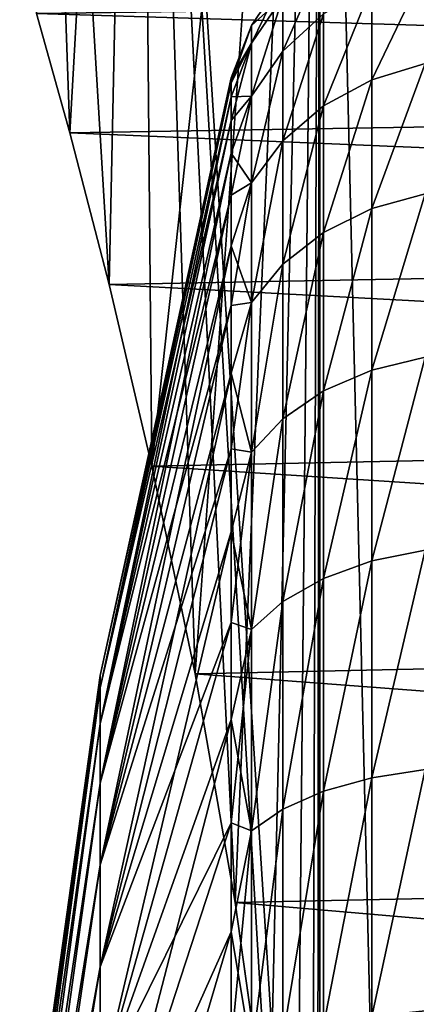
# Model space of a CAD drawing. Header units: metres. Extents: x -109 to 109, y -78 to 121.
# Tile 288 of 656: x -89.444 to -88.678, y 105.813 to 107.716. Entities that reach past the tile are written whole.
import ezdxf

# ---------------------------------------------------------------- set-up
doc = ezdxf.new("R2010")
doc.units = ezdxf.units.M
doc.layers.add('solid_508554_SW0001', color=7, linetype='CONTINUOUS')

msp = doc.modelspace()

# ---------------------------------------------------------------- linework, layer by layer
at = {"layer": 'solid_508554_SW0001'}
for points in [[(-89.428787, 109.825623, -30.641151), (-89.411507, 107.727936, -30.48576), (-89.347313, 107.497437, -30.013411)], [(-89.428787, 109.825623, -30.641151), (-89.347313, 107.497437, -30.013411), (-89.27124, 107.204384, -29.571938)], [(-89.428787, 109.825623, -30.641151), (-89.27124, 107.204384, -29.571938), (-89.215919, 109.825623, -29.297171)], [(-89.215919, 109.825623, -34.702827), (-89.347359, 107.497604, -33.986301), (-89.411552, 107.728096, -33.51384)], [(-89.215919, 109.825623, -34.702827), (-89.27124, 107.204384, -34.428066), (-89.347359, 107.497604, -33.986301)], [(-89.215919, 109.825623, -34.702827), (-89.188416, 106.85334, -34.829136), (-89.27124, 107.204384, -34.428066)], [(-89.215919, 109.825623, -29.297171), (-89.27124, 107.204384, -29.571938), (-89.188416, 106.853333, -29.170856)], [(-88.863739, 109.825623, -36.017208), (-89.188416, 106.85334, -34.829136), (-89.215919, 109.825623, -34.702827)], [(-89.215919, 109.825623, -29.297171), (-89.188416, 106.853333, -29.170856), (-89.105034, 106.451897, -28.819876)], [(-89.215919, 109.825623, -29.297171), (-89.105034, 106.451897, -28.819876), (-89.027458, 106.009872, -28.52685)], [(-89.215919, 109.825623, -29.297171), (-89.027458, 106.009872, -28.52685), (-88.961327, 105.537155, -28.296587)], [(-89.215919, 109.825623, -29.297171), (-88.961327, 105.537155, -28.296587), (-88.911133, 105.043579, -28.131697)], [(-89.215919, 109.825623, -29.297171), (-88.911133, 105.043579, -28.131697), (-88.863739, 109.825623, -27.982792)], [(-88.863739, 109.825623, -36.017208), (-89.105034, 106.45192, -35.180111), (-89.188416, 106.85334, -34.829136)], [(-88.863739, 109.825623, -36.017208), (-89.027412, 106.009567, -35.473324), (-89.105034, 106.45192, -35.180111)], [(-88.863739, 109.825623, -36.017208), (-88.961273, 105.53672, -35.70359), (-89.027412, 106.009567, -35.473324)], [(-88.863739, 109.825623, -36.017208), (-88.911118, 105.043358, -35.868362), (-88.961273, 105.53672, -35.70359)], [(-88.863739, 109.825623, -27.982792), (-88.911133, 105.043579, -28.131697), (-88.879906, 104.537491, -28.032887)], [(-88.863739, 109.825623, -36.017208), (-88.879898, 104.537399, -35.967125), (-88.911118, 105.043358, -35.868362)], [(-88.863739, 109.825623, -27.982792), (-88.879906, 104.537491, -28.032887), (-88.869316, 104.025627, -28)], [(-88.863739, 109.825623, -36.017208), (-88.869316, 104.025627, -36), (-88.879898, 104.537399, -35.967125)], [(-88.863739, 109.825623, -27.982792), (-88.869316, 104.025627, -28), (-88.863731, 89.525627, -27.982769)], [(-88.863739, 109.825623, -36.017208), (-88.863731, 89.525627, -36.017231), (-88.869316, 104.025627, -36)], [(-88.863739, 109.825623, -27.982792), (-88.863731, 89.525627, -27.982769), (-88.376083, 89.525627, -26.712412)], [(-88.863739, 109.825623, -27.982792), (-88.376083, 89.525627, -26.712412), (-88.376091, 109.825623, -26.712421)], [(-88.376091, 109.825623, -37.287579), (-88.863731, 89.525627, -36.017231), (-88.863739, 109.825623, -36.017208)], [(-88.376091, 109.825623, -37.287579), (-88.376083, 89.525627, -37.28759), (-88.863731, 89.525627, -36.017231)], [(-88.856949, 107.835381, -32.526981), (-88.935677, 107.655151, -33.020561), (-88.935677, 107.760551, -32.51511)], [(-88.856949, 107.835381, -32.526981), (-88.856949, 107.727242, -33.044022), (-88.935677, 107.655151, -33.020561)], [(-88.856949, 107.835381, -31.473019), (-88.935677, 107.760551, -31.48489), (-88.935677, 107.655151, -30.979439)], [(-88.856949, 107.727242, -30.955976), (-88.856949, 107.835381, -31.473019), (-88.935677, 107.655151, -30.979439)], [(-88.935677, 107.795906, -32), (-88.996078, 107.704865, -32), (-88.996078, 107.670616, -31.499159)], [(-88.935677, 107.795906, -32), (-88.935677, 107.760551, -32.51511), (-88.996078, 107.704865, -32)], [(-88.935677, 107.760551, -31.48489), (-88.935677, 107.795906, -32), (-88.996078, 107.670616, -31.499159)], [(-88.660217, 107.81485, -33.07254), (-88.763641, 107.599991, -33.567257), (-88.763641, 107.781334, -33.06163)], [(-88.660217, 107.81485, -33.07254), (-88.660217, 107.631409, -33.583298), (-88.763641, 107.599991, -33.567257)], [(-88.660217, 107.81485, -30.927462), (-88.763641, 107.781334, -30.938372), (-88.763641, 107.599991, -30.432743)], [(-88.660217, 107.631409, -30.416702), (-88.660217, 107.81485, -30.927462), (-88.763641, 107.599991, -30.432743)], [(-89.411552, 107.728096, -33.51384), (-84.5, 107.577156, -33.840271), (-84.5, 107.794662, -33.339527)], [(-89.411507, 107.727936, -30.48576), (-84.5, 107.794662, -30.660473), (-84.5, 107.577156, -30.159729)], [(-88.763641, 107.781334, -33.06163), (-88.856949, 107.549278, -33.54137), (-88.856949, 107.727242, -33.044022)], [(-88.763641, 107.781334, -33.06163), (-88.763641, 107.599991, -33.567257), (-88.856949, 107.549278, -33.54137)], [(-88.763641, 107.781334, -30.938372), (-88.856949, 107.727242, -30.955976), (-88.856949, 107.549278, -30.45863)], [(-88.763641, 107.599991, -30.432743), (-88.763641, 107.781334, -30.938372), (-88.856949, 107.549278, -30.45863)], [(-88.935677, 107.760551, -32.51511), (-88.996078, 107.568504, -32.992359), (-88.996078, 107.670616, -32.500843)], [(-88.935677, 107.760551, -32.51511), (-88.935677, 107.655151, -33.020561), (-88.996078, 107.568504, -32.992359)], [(-88.935677, 107.760551, -32.51511), (-88.996078, 107.670616, -32.500843), (-88.996078, 107.704865, -32)], [(-88.935677, 107.760551, -31.48489), (-88.996078, 107.670616, -31.499159), (-88.996078, 107.568504, -31.007641)], [(-88.935677, 107.655151, -30.979439), (-88.935677, 107.760551, -31.48489), (-88.996078, 107.568504, -31.007641)], [(-89.411552, 107.728096, -33.51384), (-89.347359, 107.497604, -33.986301), (-84.5, 107.577156, -33.840271)], [(-89.347313, 107.497437, -30.013411), (-89.411507, 107.727936, -30.48576), (-84.5, 107.577156, -30.159729)], [(-88.856949, 107.727242, -33.044022), (-88.935677, 107.481682, -33.50687), (-88.935677, 107.655151, -33.020561)], [(-88.856949, 107.727242, -33.044022), (-88.856949, 107.549278, -33.54137), (-88.935677, 107.481682, -33.50687)], [(-88.856949, 107.727242, -30.955976), (-88.935677, 107.655151, -30.979439), (-88.935677, 107.481682, -30.49313)], [(-88.856949, 107.549278, -30.45863), (-88.856949, 107.727242, -30.955976), (-88.935677, 107.481682, -30.49313)], [(-88.996078, 107.704865, -32), (-89.035118, 107.603401, -32), (-89.035118, 107.594246, -31.7442)], [(-88.996078, 107.704865, -32), (-88.996078, 107.670616, -32.500843), (-89.035118, 107.603401, -32)], [(-88.996078, 107.670616, -31.499159), (-88.996078, 107.704865, -32), (-89.035118, 107.594246, -31.7442)], [(-88.996078, 107.670616, -32.500843), (-89.035118, 107.566826, -32.510292), (-89.035118, 107.594246, -32.255802)], [(-88.996078, 107.670616, -32.500843), (-88.996078, 107.568504, -32.992359), (-89.035118, 107.566826, -32.510292)], [(-88.996078, 107.670616, -32.500843), (-89.035118, 107.594246, -32.255802), (-89.035118, 107.603401, -32)], [(-88.996078, 107.670616, -31.499159), (-89.035118, 107.594246, -31.7442), (-89.035118, 107.566826, -31.489708)], [(-88.996078, 107.670616, -31.499159), (-89.035118, 107.566826, -31.489708), (-89.035118, 107.521278, -31.237829)], [(-88.996078, 107.568504, -31.007641), (-88.996078, 107.670616, -31.499159), (-89.035118, 107.521278, -31.237829)], [(-88.935677, 107.655151, -33.020561), (-88.996078, 107.400444, -33.465401), (-88.996078, 107.568504, -32.992359)], [(-88.935677, 107.655151, -33.020561), (-88.935677, 107.481682, -33.50687), (-88.996078, 107.400444, -33.465401)], [(-88.935677, 107.655151, -30.979439), (-88.996078, 107.568504, -31.007641), (-88.996078, 107.400444, -30.534599)], [(-88.935677, 107.481682, -30.49313), (-88.935677, 107.655151, -30.979439), (-88.996078, 107.400444, -30.534599)], [(-88.660217, 107.631409, -33.583298), (-88.763641, 107.350945, -34.043198), (-88.763641, 107.599991, -33.567257)], [(-88.660217, 107.631409, -33.583298), (-88.660217, 107.379501, -34.063988), (-88.763641, 107.350945, -34.043198)], [(-88.660217, 107.631409, -30.416702), (-88.763641, 107.599991, -30.432743), (-88.763641, 107.350945, -29.956802)], [(-88.660217, 107.379501, -29.93601), (-88.660217, 107.631409, -30.416702), (-88.763641, 107.350945, -29.956802)], [(-89.288818, 106.44812, -32.000027), (-89.035118, 107.603401, -32), (-89.035118, 107.594246, -32.255802)], [(-89.288818, 106.424713, -31.664032), (-89.035118, 107.594246, -31.7442), (-89.035118, 107.603401, -32)], [(-89.288818, 106.44812, -32.000027), (-89.288818, 106.424713, -31.664032), (-89.035118, 107.603401, -32)], [(-89.288818, 106.424706, -32.336018), (-89.035118, 107.594246, -32.255802), (-89.035118, 107.566826, -32.510292)], [(-89.288818, 106.424706, -32.336018), (-89.288818, 106.44812, -32.000027), (-89.035118, 107.594246, -32.255802)], [(-89.288818, 106.424713, -31.664032), (-89.035118, 107.566826, -31.489708), (-89.035118, 107.594246, -31.7442)], [(-88.763641, 107.599991, -33.567257), (-88.856949, 107.304848, -34.009644), (-88.856949, 107.549278, -33.54137)], [(-88.763641, 107.599991, -33.567257), (-88.763641, 107.350945, -34.043198), (-88.856949, 107.304848, -34.009644)], [(-88.763641, 107.599991, -30.432743), (-88.856949, 107.549278, -30.45863), (-88.856949, 107.304848, -29.990356)], [(-88.763641, 107.350945, -29.956802), (-88.763641, 107.599991, -30.432743), (-88.856949, 107.304848, -29.990356)], [(-89.347359, 107.497604, -33.986301), (-84.5, 107.293495, -34.306732), (-84.5, 107.577156, -33.840271)], [(-89.347313, 107.497437, -30.013411), (-84.5, 107.577156, -30.159729), (-84.5, 107.293495, -29.693266)], [(-88.996078, 107.568504, -32.992359), (-89.035118, 107.45784, -33.010147), (-89.035118, 107.521278, -32.762169)], [(-88.996078, 107.568504, -32.992359), (-88.996078, 107.400444, -33.465401), (-89.035118, 107.45784, -33.010147)], [(-88.996078, 107.568504, -32.992359), (-89.035118, 107.521278, -32.762169), (-89.035118, 107.566826, -32.510292)], [(-88.996078, 107.568504, -31.007641), (-89.035118, 107.521278, -31.237829), (-89.035118, 107.45784, -30.989851)], [(-88.996078, 107.568504, -31.007641), (-89.035118, 107.45784, -30.989851), (-89.035118, 107.376831, -30.747044)], [(-88.996078, 107.400444, -30.534599), (-88.996078, 107.568504, -31.007641), (-89.035118, 107.376831, -30.747044)], [(-89.288818, 106.424706, -32.336018), (-89.035118, 107.566826, -32.510292), (-89.035118, 107.521278, -32.762169)], [(-89.288818, 106.354927, -31.334534), (-89.035118, 107.521278, -31.237829), (-89.035118, 107.566826, -31.489708)], [(-89.288818, 106.424713, -31.664032), (-89.288818, 106.354927, -31.334534), (-89.035118, 107.566826, -31.489708)], [(-88.856949, 107.549278, -33.54137), (-88.935677, 107.243401, -33.96492), (-88.935677, 107.481682, -33.50687)], [(-88.856949, 107.549278, -33.54137), (-88.856949, 107.304848, -34.009644), (-88.935677, 107.243401, -33.96492)], [(-88.856949, 107.549278, -30.45863), (-88.935677, 107.481682, -30.49313), (-88.935677, 107.243401, -30.035078)], [(-88.856949, 107.304848, -29.990356), (-88.856949, 107.549278, -30.45863), (-88.935677, 107.243401, -30.035078)], [(-89.288818, 106.354912, -32.665516), (-89.035118, 107.521278, -32.762169), (-89.035118, 107.45784, -33.010147)], [(-89.288818, 106.354912, -32.665516), (-89.288818, 106.424706, -32.336018), (-89.035118, 107.521278, -32.762169)], [(-89.288818, 106.354927, -31.334534), (-89.035118, 107.45784, -30.989851), (-89.035118, 107.521278, -31.237829)], [(-89.347359, 107.497604, -33.986301), (-89.27124, 107.204384, -34.428066), (-84.5, 107.293495, -34.306732)], [(-89.27124, 107.204384, -29.571938), (-89.347313, 107.497437, -30.013411), (-84.5, 107.293495, -29.693266)], [(-88.935677, 107.481682, -33.50687), (-88.996078, 107.169548, -33.911163), (-88.996078, 107.400444, -33.465401)], [(-88.935677, 107.481682, -33.50687), (-88.935677, 107.243401, -33.96492), (-88.996078, 107.169548, -33.911163)], [(-88.935677, 107.481682, -30.49313), (-88.996078, 107.400444, -30.534599), (-88.996078, 107.169548, -30.088837)], [(-88.935677, 107.243401, -30.035078), (-88.935677, 107.481682, -30.49313), (-88.996078, 107.169548, -30.088837)], [(-89.288818, 106.354912, -32.665516), (-89.035118, 107.45784, -33.010147), (-89.035118, 107.376831, -33.252956)], [(-89.288818, 106.24012, -31.017899), (-89.035118, 107.376831, -30.747044), (-89.035118, 107.45784, -30.989851)], [(-89.288818, 106.354927, -31.334534), (-89.288818, 106.24012, -31.017899), (-89.035118, 107.45784, -30.989851)], [(-88.996078, 107.400444, -33.465401), (-89.035118, 107.376831, -33.252956), (-89.035118, 107.45784, -33.010147)], [(-88.996078, 107.400444, -33.465401), (-89.035118, 107.278671, -33.489349), (-89.035118, 107.376831, -33.252956)], [(-88.996078, 107.400444, -33.465401), (-88.996078, 107.169548, -33.911163), (-89.035118, 107.278671, -33.489349)], [(-88.996078, 107.400444, -30.534599), (-89.035118, 107.376831, -30.747044), (-89.035118, 107.278671, -30.510649)], [(-88.996078, 107.400444, -30.534599), (-89.035118, 107.278671, -30.510649), (-89.035118, 107.163864, -30.281878)], [(-88.996078, 107.169548, -30.088837), (-88.996078, 107.400444, -30.534599), (-89.035118, 107.163864, -30.281878)], [(-88.660217, 107.379501, -34.063988), (-88.763641, 107.038902, -34.480434), (-88.763641, 107.350945, -34.043198)], [(-88.660217, 107.379501, -34.063988), (-88.660217, 107.063896, -34.505482), (-88.763641, 107.038902, -34.480434)], [(-88.660217, 107.379501, -29.93601), (-88.763641, 107.350945, -29.956802), (-88.763641, 107.038902, -29.519566)], [(-88.660217, 107.063896, -29.494516), (-88.660217, 107.379501, -29.93601), (-88.763641, 107.038902, -29.519566)], [(-89.288818, 106.240097, -32.982147), (-89.035118, 107.376831, -33.252956), (-89.035118, 107.278671, -33.489349)], [(-89.288818, 106.240097, -32.982147), (-89.288818, 106.354912, -32.665516), (-89.035118, 107.376831, -33.252956)], [(-89.288818, 106.24012, -31.017899), (-89.035118, 107.278671, -30.510649), (-89.035118, 107.376831, -30.747044)], [(-88.763641, 107.350945, -34.043198), (-88.856949, 106.998558, -34.440006), (-88.856949, 107.304848, -34.009644)], [(-88.763641, 107.350945, -34.043198), (-88.763641, 107.038902, -34.480434), (-88.856949, 106.998558, -34.440006)], [(-88.763641, 107.350945, -29.956802), (-88.856949, 107.304848, -29.990356), (-88.856949, 106.998558, -29.559994)], [(-88.763641, 107.038902, -29.519566), (-88.763641, 107.350945, -29.956802), (-88.856949, 106.998558, -29.559994)], [(-88.856949, 107.304848, -34.009644), (-88.935677, 106.944771, -34.386124), (-88.935677, 107.243401, -33.96492)], [(-88.856949, 107.304848, -34.009644), (-88.856949, 106.998558, -34.440006), (-88.935677, 106.944771, -34.386124)], [(-88.856949, 107.304848, -29.990356), (-88.935677, 107.243401, -30.035078), (-88.935677, 106.944771, -29.613878)], [(-88.856949, 106.998558, -29.559994), (-88.856949, 107.304848, -29.990356), (-88.935677, 106.944771, -29.613878)], [(-89.27124, 107.204384, -29.571938), (-84.5, 107.293495, -29.693266), (-84.5, 106.948959, -29.269775)], [(-89.27124, 107.204384, -34.428066), (-84.5, 106.948959, -34.730225), (-84.5, 107.293495, -34.306732)], [(-89.288818, 106.240097, -32.982147), (-89.035118, 107.278671, -33.489349), (-89.035118, 107.163864, -33.718124)], [(-89.288818, 106.082497, -30.720249), (-89.035118, 107.163864, -30.281878), (-89.035118, 107.278671, -30.510649)], [(-89.288818, 106.24012, -31.017899), (-89.288818, 106.082497, -30.720249), (-89.035118, 107.278671, -30.510649)], [(-88.996078, 107.169548, -33.911163), (-89.035118, 107.163864, -33.718124), (-89.035118, 107.278671, -33.489349)], [(-88.935677, 107.243401, -33.96492), (-88.996078, 106.880119, -34.321342), (-88.996078, 107.169548, -33.911163)], [(-88.935677, 107.243401, -33.96492), (-88.935677, 106.944771, -34.386124), (-88.996078, 106.880119, -34.321342)], [(-88.935677, 107.243401, -30.035078), (-88.996078, 107.169548, -30.088837), (-88.996078, 106.880119, -29.678658)], [(-88.935677, 106.944771, -29.613878), (-88.935677, 107.243401, -30.035078), (-88.996078, 106.880119, -29.678658)], [(-89.188416, 106.853333, -29.170856), (-89.27124, 107.204384, -29.571938), (-84.5, 106.948959, -29.269775)], [(-89.27124, 107.204384, -34.428066), (-89.188416, 106.85334, -34.829136), (-84.5, 106.948959, -34.730225)], [(-88.996078, 107.169548, -33.911163), (-89.035118, 107.032997, -33.938099), (-89.035118, 107.163864, -33.718124)], [(-88.996078, 107.169548, -33.911163), (-88.996078, 106.880119, -34.321342), (-89.035118, 107.032997, -33.938099)], [(-88.996078, 107.169548, -30.088837), (-89.035118, 107.163864, -30.281878), (-89.035118, 107.032997, -30.061899)], [(-88.996078, 107.169548, -30.088837), (-89.035118, 107.032997, -30.061899), (-89.035118, 106.886726, -29.851843)], [(-88.996078, 106.880119, -29.678658), (-88.996078, 107.169548, -30.088837), (-89.035118, 106.886726, -29.851843)], [(-89.288818, 106.082474, -33.279797), (-89.035118, 107.163864, -33.718124), (-89.035118, 107.032997, -33.938099)], [(-89.288818, 106.082474, -33.279797), (-89.288818, 106.240097, -32.982147), (-89.035118, 107.163864, -33.718124)], [(-89.288818, 106.082497, -30.720249), (-89.035118, 107.032997, -30.061899), (-89.035118, 107.163864, -30.281878)], [(-88.660217, 107.063896, -34.505482), (-88.763641, 106.669785, -34.870686), (-88.763641, 107.038902, -34.480434)], [(-88.660217, 107.063896, -34.505482), (-88.660217, 106.69059, -34.899395), (-88.763641, 106.669785, -34.870686)], [(-88.660217, 107.063896, -29.494516), (-88.763641, 107.038902, -29.519566), (-88.763641, 106.669785, -29.129316)], [(-88.660217, 106.69059, -29.100605), (-88.660217, 107.063896, -29.494516), (-88.763641, 106.669785, -29.129316)], [(-88.763641, 107.038902, -34.480434), (-88.856949, 106.636185, -34.824345), (-88.856949, 106.998558, -34.440006)], [(-88.763641, 107.038902, -34.480434), (-88.763641, 106.669785, -34.870686), (-88.856949, 106.636185, -34.824345)], [(-88.763641, 107.038902, -29.519566), (-88.856949, 106.998558, -29.559994), (-88.856949, 106.636185, -29.175657)], [(-88.763641, 106.669785, -29.129316), (-88.763641, 107.038902, -29.519566), (-88.856949, 106.636185, -29.175657)], [(-89.288818, 106.082474, -33.279797), (-89.035118, 107.032997, -33.938099), (-89.035118, 106.886726, -34.148159)], [(-89.288818, 105.885124, -30.447336), (-89.035118, 106.886726, -29.851843), (-89.035118, 107.032997, -30.061899)], [(-89.288818, 106.082497, -30.720249), (-89.288818, 105.885124, -30.447336), (-89.035118, 107.032997, -30.061899)], [(-88.996078, 106.880119, -34.321342), (-89.035118, 106.886726, -34.148159), (-89.035118, 107.032997, -33.938099)], [(-88.856949, 106.998558, -34.440006), (-88.935677, 106.5914, -34.762573), (-88.935677, 106.944771, -34.386124)], [(-88.856949, 106.998558, -34.440006), (-88.856949, 106.636185, -34.824345), (-88.935677, 106.5914, -34.762573)], [(-88.856949, 106.998558, -29.559994), (-88.935677, 106.944771, -29.613878), (-88.935677, 106.5914, -29.237427)], [(-88.856949, 106.636185, -29.175657), (-88.856949, 106.998558, -29.559994), (-88.935677, 106.5914, -29.237427)], [(-89.188416, 106.853333, -29.170856), (-84.5, 106.948959, -29.269775), (-84.5, 106.549965, -28.897144)], [(-89.188416, 106.85334, -34.829136), (-84.5, 106.549965, -35.102856), (-84.5, 106.948959, -34.730225)], [(-88.935677, 106.944771, -34.386124), (-88.996078, 106.537552, -34.688309), (-88.996078, 106.880119, -34.321342)], [(-88.935677, 106.944771, -34.386124), (-88.935677, 106.5914, -34.762573), (-88.996078, 106.537552, -34.688309)], [(-88.935677, 106.944771, -29.613878), (-88.996078, 106.880119, -29.678658), (-88.996078, 106.537552, -29.311693)], [(-88.935677, 106.5914, -29.237427), (-88.935677, 106.944771, -29.613878), (-88.996078, 106.537552, -29.311693)], [(-89.288818, 105.885086, -33.552704), (-89.035118, 106.886726, -34.148159), (-89.035118, 106.725822, -34.347221)], [(-89.288818, 105.885086, -33.552704), (-89.288818, 106.082474, -33.279797), (-89.035118, 106.886726, -34.148159)], [(-89.288818, 105.885124, -30.447336), (-89.035118, 106.725822, -29.652779), (-89.035118, 106.886726, -29.851843)], [(-88.996078, 106.880119, -34.321342), (-89.035118, 106.725822, -34.347221), (-89.035118, 106.886726, -34.148159)], [(-88.996078, 106.880119, -29.678658), (-89.035118, 106.886726, -29.851843), (-89.035118, 106.725822, -29.652779)], [(-88.996078, 106.880119, -34.321342), (-88.996078, 106.537552, -34.688309), (-89.035118, 106.725822, -34.347221)], [(-88.996078, 106.880119, -29.678658), (-89.035118, 106.725822, -29.652779), (-89.035118, 106.551094, -29.465731)], [(-88.996078, 106.537552, -29.311693), (-88.996078, 106.880119, -29.678658), (-89.035118, 106.551094, -29.465731)], [(-89.188416, 106.85334, -34.829136), (-89.105034, 106.45192, -35.180111), (-84.5, 106.549965, -35.102856)], [(-89.105034, 106.451897, -28.819876), (-89.188416, 106.853333, -29.170856), (-84.5, 106.549965, -28.897144)], [(-89.288818, 105.885086, -33.552704), (-89.035118, 106.725822, -34.347221), (-89.035118, 106.551094, -34.534271)], [(-89.288818, 105.651802, -30.204437), (-89.035118, 106.551094, -29.465731), (-89.035118, 106.725822, -29.652779)], [(-89.288818, 105.885124, -30.447336), (-89.288818, 105.651802, -30.204437), (-89.035118, 106.725822, -29.652779)], [(-88.996078, 106.537552, -34.688309), (-89.035118, 106.551094, -34.534271), (-89.035118, 106.725822, -34.347221)], [(-88.660217, 106.69059, -34.899395), (-88.763641, 106.250572, -35.206554), (-88.763641, 106.669785, -34.870686)], [(-88.660217, 106.69059, -34.899395), (-88.660217, 106.266678, -35.238243), (-88.763641, 106.250572, -35.206554)], [(-88.660217, 106.69059, -29.100605), (-88.763641, 106.669785, -29.129316), (-88.763641, 106.250572, -28.793446)], [(-88.660217, 106.266678, -28.761755), (-88.660217, 106.69059, -29.100605), (-88.763641, 106.250572, -28.793446)], [(-88.763641, 106.669785, -34.870686), (-88.856949, 106.224571, -35.155403), (-88.856949, 106.636185, -34.824345)], [(-88.763641, 106.669785, -34.870686), (-88.763641, 106.250572, -35.206554), (-88.856949, 106.224571, -35.155403)], [(-88.763641, 106.669785, -29.129316), (-88.856949, 106.636185, -29.175657), (-88.856949, 106.224571, -28.844597)], [(-88.763641, 106.250572, -28.793446), (-88.763641, 106.669785, -29.129316), (-88.856949, 106.224571, -28.844597)], [(-88.856949, 106.636185, -34.824345), (-88.935677, 106.189903, -35.087215), (-88.935677, 106.5914, -34.762573)], [(-88.856949, 106.636185, -34.824345), (-88.856949, 106.224571, -35.155403), (-88.935677, 106.189903, -35.087215)], [(-88.856949, 106.636185, -29.175657), (-88.935677, 106.5914, -29.237427), (-88.935677, 106.189903, -28.912786)], [(-88.856949, 106.224571, -28.844597), (-88.856949, 106.636185, -29.175657), (-88.935677, 106.189903, -28.912786)], [(-88.935677, 106.5914, -34.762573), (-88.996078, 106.148224, -35.005222), (-88.996078, 106.537552, -34.688309)], [(-88.935677, 106.5914, -34.762573), (-88.935677, 106.189903, -35.087215), (-88.996078, 106.148224, -35.005222)], [(-88.935677, 106.5914, -29.237427), (-88.996078, 106.537552, -29.311693), (-88.996078, 106.148224, -28.994778)], [(-88.935677, 106.189903, -28.912786), (-88.935677, 106.5914, -29.237427), (-88.996078, 106.148224, -28.994778)], [(-89.288818, 105.651764, -33.795597), (-89.035118, 106.551094, -34.534271), (-89.035118, 106.363434, -34.708347)], [(-89.288818, 105.651764, -33.795597), (-89.288818, 105.885086, -33.552704), (-89.035118, 106.551094, -34.534271)], [(-89.288818, 105.651802, -30.204437), (-89.035118, 106.363434, -29.291653), (-89.035118, 106.551094, -29.465731)], [(-89.105034, 106.451897, -28.819876), (-84.5, 106.549965, -28.897144), (-84.5, 106.103943, -28.582314)], [(-89.105034, 106.45192, -35.180111), (-84.5, 106.103943, -35.417686), (-84.5, 106.549965, -35.102856)], [(-88.996078, 106.537552, -34.688309), (-89.035118, 106.363434, -34.708347), (-89.035118, 106.551094, -34.534271)], [(-88.996078, 106.537552, -29.311693), (-89.035118, 106.551094, -29.465731), (-89.035118, 106.363434, -29.291653)], [(-88.996078, 106.537552, -34.688309), (-88.996078, 106.148224, -35.005222), (-89.035118, 106.363434, -34.708347)], [(-88.996078, 106.537552, -29.311693), (-89.035118, 106.363434, -29.291653), (-89.035118, 106.163811, -29.131437)], [(-88.996078, 106.148224, -28.994778), (-88.996078, 106.537552, -29.311693), (-89.035118, 106.163811, -29.131437)], [(-89.433395, 105.381104, -31.847752), (-89.288818, 106.424713, -31.664032), (-89.288818, 106.44812, -32.000027)], [(-89.433395, 105.381104, -32.152248), (-89.288818, 106.44812, -32.000027), (-89.288818, 106.424706, -32.336018)], [(-89.4254, 105.469002, -32), (-89.433395, 105.381104, -31.847752), (-89.288818, 106.44812, -32.000027)], [(-89.433395, 105.381104, -32.152248), (-89.4254, 105.469002, -32), (-89.288818, 106.44812, -32.000027)], [(-89.105034, 106.45192, -35.180111), (-89.027412, 106.009567, -35.473324), (-84.5, 106.103943, -35.417686)], [(-89.027458, 106.009872, -28.52685), (-89.105034, 106.451897, -28.819876), (-84.5, 106.103943, -28.582314)], [(-89.439087, 105.294746, -31.698181), (-89.288818, 106.354927, -31.334534), (-89.288818, 106.424713, -31.664032)], [(-89.433395, 105.381104, -31.847752), (-89.439087, 105.294746, -31.698181), (-89.288818, 106.424713, -31.664032)], [(-89.439087, 105.294746, -32.301819), (-89.288818, 106.424706, -32.336018), (-89.288818, 106.354912, -32.665516)], [(-89.439087, 105.294746, -32.301819), (-89.433395, 105.381104, -32.152248), (-89.288818, 106.424706, -32.336018)], [(-89.442635, 105.208603, -31.548977), (-89.288818, 106.24012, -31.017899), (-89.288818, 106.354927, -31.334534)], [(-89.439087, 105.294746, -31.698181), (-89.442635, 105.208603, -31.548977), (-89.288818, 106.354927, -31.334534)], [(-89.442635, 105.208603, -32.451023), (-89.288818, 106.354912, -32.665516), (-89.288818, 106.240097, -32.982147)], [(-89.442635, 105.208603, -32.451023), (-89.439087, 105.294746, -32.301819), (-89.288818, 106.354912, -32.665516)], [(-89.288818, 105.651764, -33.795597), (-89.035118, 106.363434, -34.708347), (-89.035118, 106.163811, -34.868561)], [(-89.288818, 105.387047, -29.996246), (-89.035118, 106.163811, -29.131437), (-89.035118, 106.363434, -29.291653)], [(-89.288818, 105.651802, -30.204437), (-89.288818, 105.387047, -29.996246), (-89.035118, 106.363434, -29.291653)], [(-88.996078, 106.148224, -35.005222), (-89.035118, 106.163811, -34.868561), (-89.035118, 106.363434, -34.708347)], [(-88.660217, 106.266678, -35.238243), (-88.763641, 105.789215, -35.481686), (-88.763641, 106.250572, -35.206554)], [(-88.660217, 106.266678, -35.238243), (-88.660217, 105.800201, -35.515598), (-88.763641, 105.789215, -35.481686)], [(-88.660217, 106.266678, -28.761755), (-88.763641, 106.250572, -28.793446), (-88.763641, 105.789215, -28.518314)], [(-88.660217, 105.800201, -28.484404), (-88.660217, 106.266678, -28.761755), (-88.763641, 105.789215, -28.518314)], [(-89.444054, 105.121964, -31.398916), (-89.288818, 106.082497, -30.720249), (-89.288818, 106.24012, -31.017899)], [(-89.442635, 105.208603, -31.548977), (-89.444054, 105.121964, -31.398916), (-89.288818, 106.24012, -31.017899)], [(-89.444054, 105.121964, -32.601082), (-89.288818, 106.240097, -32.982147), (-89.288818, 106.082474, -33.279797)], [(-89.444054, 105.121964, -32.601082), (-89.442635, 105.208603, -32.451023), (-89.288818, 106.240097, -32.982147)], [(-88.763641, 106.250572, -35.206554), (-88.856949, 105.771477, -35.426941), (-88.856949, 106.224571, -35.155403)], [(-88.763641, 106.250572, -35.206554), (-88.763641, 105.789215, -35.481686), (-88.856949, 105.771477, -35.426941)], [(-88.763641, 106.250572, -28.793446), (-88.856949, 106.224571, -28.844597), (-88.856949, 105.771477, -28.573059)], [(-88.763641, 105.789215, -28.518314), (-88.763641, 106.250572, -28.793446), (-88.856949, 105.771477, -28.573059)], [(-88.856949, 106.224571, -35.155403), (-88.935677, 105.747826, -35.353958), (-88.935677, 106.189903, -35.087215)], [(-88.856949, 106.224571, -35.155403), (-88.856949, 105.771477, -35.426941), (-88.935677, 105.747826, -35.353958)], [(-88.856949, 106.224571, -28.844597), (-88.935677, 106.189903, -28.912786), (-88.935677, 105.747826, -28.646042)], [(-88.856949, 105.771477, -28.573059), (-88.856949, 106.224571, -28.844597), (-88.935677, 105.747826, -28.646042)], [(-88.935677, 106.189903, -35.087215), (-88.996078, 105.719376, -35.26619), (-88.996078, 106.148224, -35.005222)], [(-88.935677, 106.189903, -35.087215), (-88.935677, 105.747826, -35.353958), (-88.996078, 105.719376, -35.26619)], [(-88.935677, 106.189903, -28.912786), (-88.996078, 106.148224, -28.994778), (-88.996078, 105.719376, -28.733809)], [(-88.935677, 105.747826, -28.646042), (-88.935677, 106.189903, -28.912786), (-88.996078, 105.719376, -28.733809)], [(-89.288818, 105.387001, -34.003784), (-89.035118, 106.163811, -34.868561), (-89.035118, 105.953247, -35.014095)], [(-89.288818, 105.387001, -34.003784), (-89.288818, 105.651764, -33.795597), (-89.035118, 106.163811, -34.868561)], [(-89.288818, 105.387047, -29.996246), (-89.035118, 105.953247, -28.985905), (-89.035118, 106.163811, -29.131437)], [(-88.996078, 106.148224, -35.005222), (-89.035118, 105.953247, -35.014095), (-89.035118, 106.163811, -34.868561)], [(-88.996078, 106.148224, -28.994778), (-89.035118, 106.163811, -29.131437), (-89.035118, 105.953247, -28.985905)], [(-88.996078, 106.148224, -35.005222), (-88.996078, 105.719376, -35.26619), (-89.035118, 105.953247, -35.014095)], [(-88.996078, 106.148224, -28.994778), (-89.035118, 105.953247, -28.985905), (-89.035118, 105.732819, -28.855801)], [(-88.996078, 105.719376, -28.733809), (-88.996078, 106.148224, -28.994778), (-89.035118, 105.732819, -28.855801)], [(-89.027458, 106.009872, -28.52685), (-84.5, 106.103943, -28.582314), (-84.5, 105.619217, -28.331148)], [(-89.027412, 106.009567, -35.473324), (-84.5, 105.619217, -35.66885), (-84.5, 106.103943, -35.417686)], [(-89.444054, 105.121964, -31.398916), (-89.443321, 105.035233, -31.248695), (-89.288818, 106.082497, -30.720249)], [(-89.443321, 105.035233, -32.751305), (-89.444054, 105.121964, -32.601082), (-89.288818, 106.082474, -33.279797)], [(-89.443321, 105.035233, -31.248695), (-89.288818, 105.885124, -30.447336), (-89.288818, 106.082497, -30.720249)], [(-89.443321, 105.035233, -32.751305), (-89.288818, 106.082474, -33.279797), (-89.288818, 105.885086, -33.552704)], [(-88.961327, 105.537155, -28.296587), (-89.027458, 106.009872, -28.52685), (-84.5, 105.619217, -28.331148)], [(-89.027412, 106.009567, -35.473324), (-88.961273, 105.53672, -35.70359), (-84.5, 105.619217, -35.66885)], [(-89.288818, 105.387001, -34.003784), (-89.035118, 105.953247, -35.014095), (-89.035118, 105.732819, -35.144199)], [(-89.288818, 105.09597, -29.826788), (-89.035118, 105.732819, -28.855801), (-89.035118, 105.953247, -28.985905)], [(-89.288818, 105.387047, -29.996246), (-89.288818, 105.09597, -29.826788), (-89.035118, 105.953247, -28.985905)], [(-88.996078, 105.719376, -35.26619), (-89.035118, 105.732819, -35.144199), (-89.035118, 105.953247, -35.014095)], [(-89.443321, 105.035233, -31.248695), (-89.440453, 104.948959, -31.099258), (-89.288818, 105.885124, -30.447336)], [(-89.440453, 104.948959, -32.900742), (-89.443321, 105.035233, -32.751305), (-89.288818, 105.885086, -33.552704)], [(-89.440453, 104.948959, -31.099258), (-89.288818, 105.651802, -30.204437), (-89.288818, 105.885124, -30.447336)], [(-89.440453, 104.948959, -32.900742), (-89.288818, 105.885086, -33.552704), (-89.288818, 105.651764, -33.795597)]]:
    msp.add_3dface(points, dxfattribs=at)

doc.saveas('drawing.dxf')
